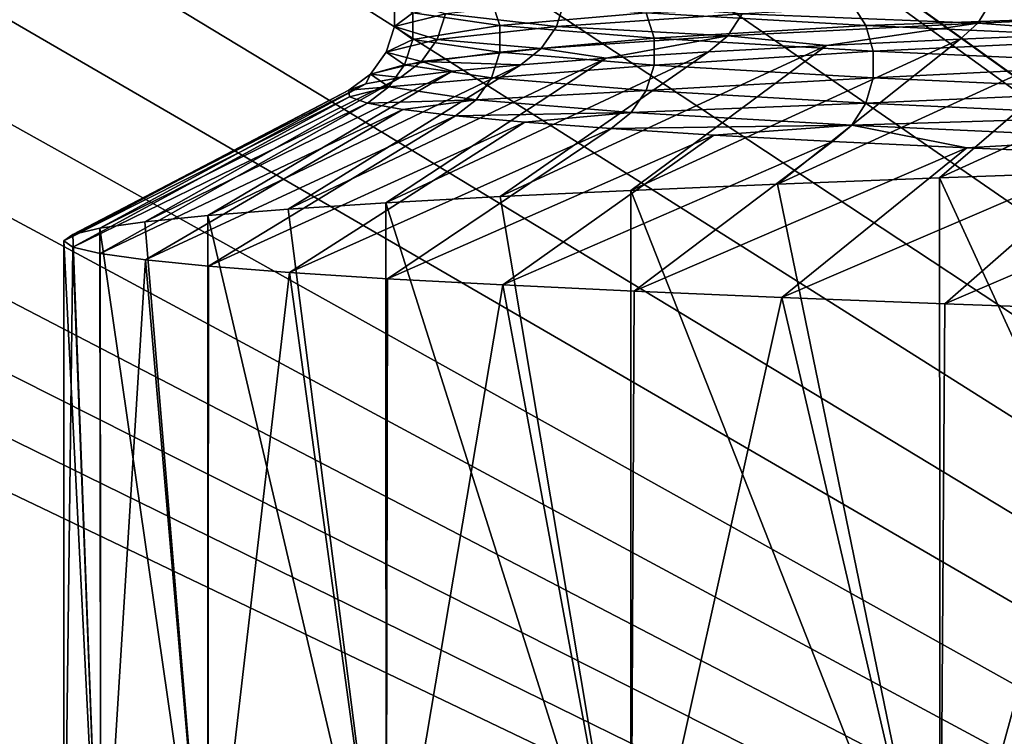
# Model space of a CAD drawing. Header units: metres. Extents: x -205 to 205, y -104 to 104.
# Tile 639 of 656: x -13.33 to -10.49, y -69.27 to -67.2. Entities that reach past the tile are written whole.
import ezdxf

# ---------------------------------------------------------------- set-up
doc = ezdxf.new("R2010")
doc.units = ezdxf.units.M
doc.layers.add('solid_01_2-CONSUMER_EHM_BOX_SW0001', color=7, linetype='CONTINUOUS')

msp = doc.modelspace()

# ---------------------------------------------------------------- linework, layer by layer
at = {"layer": 'solid_01_2-CONSUMER_EHM_BOX_SW0001'}
for points in [[(-200.010849, -74.958488), (-200.010773, 75.041512), (-0.010778, 75.04142)], [(-0.010849, -74.95858), (-200.010849, -74.958488), (-0.010778, 75.04142)], [(-18.22703, -48.090942, 1.5), (-5.630291, -67.95858, 1.5), (-5.630288, -62.958576, 1.5)], [(-18.22703, -48.090942, 1.5), (-17.911137, -55.43634, 1.5), (-5.630291, -67.95858, 1.5)], [(-17.911137, -55.43634, 1.5), (-17.891396, -55.958572, 1.5), (-5.630291, -67.95858, 1.5)], [(-17.891396, -55.958572, 1.5), (-17.911461, -56.484039, 1.5), (-4.227978, -71.672737, 1.5)], [(-17.891396, -55.958572, 1.5), (-5.628419, -68.087067, 1.5), (-5.630291, -67.95858, 1.5)], [(-17.891396, -55.958572, 1.5), (-5.623807, -68.214882, 1.5), (-5.628419, -68.087067, 1.5)], [(-17.891396, -55.958572, 1.5), (-5.616457, -68.342003, 1.5), (-5.623807, -68.214882, 1.5)], [(-17.891396, -55.958572, 1.5), (-5.606367, -68.468452, 1.5), (-5.616457, -68.342003, 1.5)], [(-17.891396, -55.958572, 1.5), (-5.593538, -68.594208, 1.5), (-5.606367, -68.468452, 1.5)], [(-17.891396, -55.958572, 1.5), (-5.577969, -68.719284, 1.5), (-5.593538, -68.594208, 1.5)], [(-17.891396, -55.958572, 1.5), (-5.559661, -68.843681, 1.5), (-5.577969, -68.719284, 1.5)], [(-17.891396, -55.958572, 1.5), (-5.538614, -68.967392, 1.5), (-5.559661, -68.843681, 1.5)], [(-17.891396, -55.958572, 1.5), (-5.514828, -69.090416, 1.5), (-5.538614, -68.967392, 1.5)], [(-17.891396, -55.958572, 1.5), (-5.488285, -69.212814, 1.5), (-5.514828, -69.090416, 1.5)], [(-17.891396, -55.958572, 1.5), (-5.458924, -69.334785, 1.5), (-5.488285, -69.212814, 1.5)], [(-17.891396, -55.958572, 1.5), (-5.426768, -69.456238, 1.5), (-5.458924, -69.334785, 1.5)], [(-17.891396, -55.958572, 1.5), (-5.391854, -69.57708, 1.5), (-5.426768, -69.456238, 1.5)], [(-17.891396, -55.958572, 1.5), (-5.354214, -69.697182, 1.5), (-5.391854, -69.57708, 1.5)], [(-17.891396, -55.958572, 1.5), (-5.313886, -69.816452, 1.5), (-5.354214, -69.697182, 1.5)], [(-17.891396, -55.958572, 1.5), (-5.270903, -69.934761, 1.5), (-5.313886, -69.816452, 1.5)], [(-17.891396, -55.958572, 1.5), (-5.225301, -70.052017, 1.5), (-5.270903, -69.934761, 1.5)], [(-17.891396, -55.958572, 1.5), (-5.177114, -70.168091, 1.5), (-5.225301, -70.052017, 1.5)], [(-17.891396, -55.958572, 1.5), (-5.126377, -70.282898, 1.5), (-5.177114, -70.168091, 1.5)], [(-17.891396, -55.958572, 1.5), (-5.073048, -70.396767, 1.5), (-5.126377, -70.282898, 1.5)], [(-17.891396, -55.958572, 1.5), (-5.017091, -70.509857, 1.5), (-5.073048, -70.396767, 1.5)], [(-17.891396, -55.958572, 1.5), (-4.958504, -70.622047, 1.5), (-5.017091, -70.509857, 1.5)], [(-17.891396, -55.958572, 1.5), (-4.897288, -70.7332, 1.5), (-4.958504, -70.622047, 1.5)], [(-17.891396, -55.958572, 1.5), (-4.833442, -70.843193, 1.5), (-4.897288, -70.7332, 1.5)], [(-17.891396, -55.958572, 1.5), (-4.766966, -70.951912, 1.5), (-4.833442, -70.843193, 1.5)], [(-17.891396, -55.958572, 1.5), (-4.69786, -71.059227, 1.5), (-4.766966, -70.951912, 1.5)], [(-17.891396, -55.958572, 1.5), (-4.626123, -71.165016, 1.5), (-4.69786, -71.059227, 1.5)], [(-17.891396, -55.958572, 1.5), (-4.551755, -71.26915, 1.5), (-4.626123, -71.165016, 1.5)], [(-17.891396, -55.958572, 1.5), (-4.474756, -71.37175, 1.5), (-4.551755, -71.26915, 1.5)], [(-17.891396, -55.958572, 1.5), (-4.395126, -71.473305, 1.5), (-4.474756, -71.37175, 1.5)], [(-17.891396, -55.958572, 1.5), (-4.312868, -71.573692, 1.5), (-4.395126, -71.473305, 1.5)], [(-17.891396, -55.958572, 1.5), (-4.227978, -71.672737, 1.5), (-4.312868, -71.573692, 1.5)], [(-17.911461, -56.484039, 1.5), (-17.968445, -57.00082, 1.5), (-4.140458, -71.770256, 1.5)], [(-17.911461, -56.484039, 1.5), (-4.140458, -71.770256, 1.5), (-4.227978, -71.672737, 1.5)], [(-17.968445, -57.00082, 1.5), (-18.062349, -57.508919, 1.5), (-4.140458, -71.770256, 1.5)], [(-18.062349, -57.508919, 1.5), (-18.193842, -58.010399, 1.5), (-4.050307, -71.866081, 1.5)], [(-18.062349, -57.508919, 1.5), (-4.050307, -71.866081, 1.5), (-4.140458, -71.770256, 1.5)], [(-18.193842, -58.010399, 1.5), (-18.362253, -58.503197, 1.5), (-3.957524, -71.960037, 1.5)], [(-18.193842, -58.010399, 1.5), (-3.957524, -71.960037, 1.5), (-4.050307, -71.866081, 1.5)], [(-18.362253, -58.503197, 1.5), (-18.565573, -58.981098, 1.5), (-3.86211, -72.051941, 1.5)], [(-18.362253, -58.503197, 1.5), (-3.86211, -72.051941, 1.5), (-3.957524, -71.960037, 1.5)], [(-18.565573, -58.981098, 1.5), (-18.804636, -59.444927, 1.5), (-3.778231, -72.128967, 1.5)], [(-18.565573, -58.981098, 1.5), (-3.778231, -72.128967, 1.5), (-3.86211, -72.051941, 1.5)], [(-18.804636, -59.444927, 1.5), (-19.078606, -59.893864, 1.5), (-3.692419, -72.204247, 1.5)], [(-18.804636, -59.444927, 1.5), (-3.692419, -72.204247, 1.5), (-3.778231, -72.128967, 1.5)], [(-19.078606, -59.893864, 1.5), (-19.382944, -60.319199, 1.5), (-3.514265, -72.351166, 1.5)], [(-19.078606, -59.893864, 1.5), (-3.60447, -72.278191, 1.5), (-3.692419, -72.204247, 1.5)], [(-19.078606, -59.893864, 1.5), (-3.514265, -72.351166, 1.5), (-3.60447, -72.278191, 1.5)], [(-19.382944, -60.319199, 1.5), (-19.718016, -60.719967, 1.5), (-3.421923, -72.422989, 1.5)], [(-19.382944, -60.319199, 1.5), (-3.421923, -72.422989, 1.5), (-3.514265, -72.351166, 1.5)], [(-19.718016, -60.719967, 1.5), (-20.083458, -61.097137, 1.5), (-0.010849, -74.95858, 1.5)], [(-19.718016, -60.719967, 1.5), (-0.010849, -74.95858, 1.5), (-3.327567, -72.493484, 1.5)], [(-19.718016, -60.719967, 1.5), (-3.327567, -72.493484, 1.5), (-3.421923, -72.422989, 1.5)], [(-20.083458, -61.097137, 1.5), (-20.473637, -61.444942, 1.5), (-0.010849, -74.95858, 1.5)], [(-20.473637, -61.444942, 1.5), (-20.889027, -61.763126, 1.5), (-0.010849, -74.95858, 1.5)], [(-20.889027, -61.763126, 1.5), (-21.329157, -62.051952, 1.5), (-0.010849, -74.95858, 1.5)], [(-21.329157, -62.051952, 1.5), (-21.786985, -62.306408, 1.5), (-0.010849, -74.95858, 1.5)], [(-21.786985, -62.306408, 1.5), (-22.262926, -62.525806, 1.5), (-0.010849, -74.95858, 1.5)], [(-22.262926, -62.525806, 1.5), (-22.756565, -62.710842, 1.5), (-0.010849, -74.95858, 1.5)], [(-22.756565, -62.710842, 1.5), (-23.259628, -62.858597, 1.5), (-0.010849, -74.95858, 1.5)], [(-23.259628, -62.858597, 1.5), (-23.772503, -62.968483, 1.5), (-0.010849, -74.95858, 1.5)], [(-23.772503, -62.968483, 1.5), (-24.294804, -63.041092, 1.5), (-0.010849, -74.95858, 1.5)], [(-24.294804, -63.041092, 1.5), (-24.81708, -63.075283, 1.5), (-0.010849, -74.95858, 1.5)], [(-24.81708, -63.075283, 1.5), (-25.141399, -66.458572, 1.5), (-0.010849, -74.95858, 1.5)], [(-25.141399, -66.458572, 1.5), (-25.199087, -67.260849, 1.5), (-0.010849, -74.95858, 1.5)], [(-12.247571, -67.147293, 24.869993), (-12.19516, -67.184105, 23.310013), (-12.247635, -67.22419, 24.869995)], [(-12.247571, -67.147293, 24.869993), (-12.247635, -67.22419, 24.869995), (-12.100909, -67.187386, 26.42407)], [(-11.96847, -67.147369, 21.763807), (-11.944709, -67.220909, 21.769239), (-12.19516, -67.184105, 23.310013)], [(-11.758465, -67.150574, 27.947002), (-12.100909, -67.187386, 26.42407), (-11.781964, -67.224091, 27.953892)], [(-11.96847, -67.147369, 21.763807), (-11.523865, -67.184174, 20.264303), (-11.944709, -67.220909, 21.769239)], [(-11.758465, -67.150574, 27.947002), (-11.781964, -67.224091, 27.953892), (-11.247053, -67.187279, 29.42358)], [(-10.931614, -67.157532, 18.812977), (-10.891565, -67.220985, 18.833811), (-11.523865, -67.184174, 20.264303)], [(-10.529758, -67.150467, 30.813543), (-11.247053, -67.187279, 29.42358), (-10.568558, -67.213852, 30.836807)], [(-10.931614, -67.157532, 18.812977), (-10.119925, -67.194344, 17.469242), (-10.891565, -67.220985, 18.833811)], [(-10.529758, -67.150467, 30.813543), (-10.568558, -67.213852, 30.836807), (-9.677464, -67.177048, 32.129158)], [(-12.19516, -67.184105, 23.310013), (-12.195223, -67.261002, 23.310005), (-12.247635, -67.22419, 24.869995)], [(-12.100909, -67.187386, 26.42407), (-12.247635, -67.22419, 24.869995), (-12.125093, -67.260895, 26.427916)], [(-12.19516, -67.184105, 23.310013), (-11.944709, -67.220909, 21.769239), (-12.195223, -67.261002, 23.310005)], [(-12.100909, -67.187386, 26.42407), (-12.125093, -67.260895, 26.427916), (-11.781964, -67.224091, 27.953892)], [(-11.523865, -67.184174, 20.264303), (-11.500986, -67.257721, 20.272713), (-11.944709, -67.220909, 21.769239)], [(-11.247053, -67.187279, 29.42358), (-11.781964, -67.224091, 27.953892), (-11.288494, -67.250664, 29.441721)], [(-11.523865, -67.184174, 20.264303), (-10.891565, -67.220985, 18.833811), (-11.500986, -67.257721, 20.272713)], [(-11.247053, -67.187279, 29.42358), (-11.288494, -67.250664, 29.441721), (-10.568558, -67.213852, 30.836807)], [(-9.677464, -67.177048, 32.129158), (-10.568558, -67.213852, 30.836807), (-10.192781, -67.241684, 31.534773)], [(-11.944709, -67.220909, 21.769239), (-11.944771, -67.297813, 21.769226), (-12.195223, -67.261002, 23.310005)], [(-11.944709, -67.220909, 21.769239), (-11.500986, -67.257721, 20.272713), (-11.944771, -67.297813, 21.769226)], [(-10.891565, -67.220985, 18.833811), (-10.869942, -67.294533, 18.84506), (-11.500986, -67.257721, 20.272713)], [(-10.568558, -67.213852, 30.836807), (-11.288494, -67.250664, 29.441721), (-11.004631, -67.278519, 30.180748)], [(-10.568558, -67.213852, 30.836807), (-11.004631, -67.278519, 30.180748), (-10.620205, -67.260101, 30.870737)], [(-10.119925, -67.194344, 17.469242), (-10.08285, -67.257797, 17.494999), (-10.891565, -67.220985, 18.833811)], [(-10.891565, -67.220985, 18.833811), (-10.08285, -67.257797, 17.494999), (-10.869942, -67.294533, 18.84506)], [(-10.568558, -67.213852, 30.836807), (-10.620205, -67.260101, 30.870737), (-10.192781, -67.241684, 31.534773)], [(-12.247635, -67.22419, 24.869995), (-12.272111, -67.297707, 24.870735), (-12.125093, -67.260895, 26.427916)], [(-12.247635, -67.22419, 24.869995), (-12.195223, -67.261002, 23.310005), (-12.272111, -67.297707, 24.870735)], [(-11.781964, -67.224091, 27.953892), (-12.125093, -67.260895, 26.427916), (-11.825377, -67.287476, 27.966618)], [(-11.781964, -67.224091, 27.953892), (-11.825377, -67.287476, 27.966618), (-11.288494, -67.250664, 29.441721)], [(-10.192781, -67.241684, 31.534773), (-11.145267, -67.677444, 31.572819), (-10.679177, -67.659264, 32.258663)], [(-10.192781, -67.241684, 31.534773), (-10.620205, -67.260101, 30.870737), (-11.145267, -67.677444, 31.572819)], [(-9.723928, -67.223274, 32.169949), (-10.679177, -67.659264, 32.258663), (-10.17093, -67.641075, 32.913902)], [(-9.723928, -67.223274, 32.169949), (-10.192781, -67.241684, 31.534773), (-10.679177, -67.659264, 32.258663)], [(-25.199087, -67.260849, 1.5), (-25.369234, -68.040382, 1.5), (-0.010849, -74.95858, 1.5)], [(-12.125093, -67.260895, 26.427916), (-12.272111, -67.297707, 24.870735), (-12.16977, -67.32428, 26.43502)], [(-12.195223, -67.261002, 23.310005), (-12.219595, -67.334518, 23.307627), (-12.272111, -67.297707, 24.870735)], [(-12.195223, -67.261002, 23.310005), (-11.944771, -67.297813, 21.769226), (-12.219595, -67.334518, 23.307627)], [(-12.125093, -67.260895, 26.427916), (-12.16977, -67.32428, 26.43502), (-11.825377, -67.287476, 27.966618)], [(-11.500986, -67.257721, 20.272713), (-11.501046, -67.334625, 20.272692), (-11.944771, -67.297813, 21.769226)], [(-11.288494, -67.250664, 29.441721), (-11.825377, -67.287476, 27.966618), (-11.638305, -67.315353, 28.734615)], [(-11.288494, -67.250664, 29.441721), (-11.638305, -67.315353, 28.734615), (-11.344502, -67.296936, 29.467745)], [(-10.620205, -67.260101, 30.870737), (-11.567369, -67.69561, 30.859072), (-11.145267, -67.677444, 31.572819)], [(-10.620205, -67.260101, 30.870737), (-11.004631, -67.278519, 30.180748), (-11.567369, -67.69561, 30.859072)], [(-11.500986, -67.257721, 20.272713), (-10.869942, -67.294533, 18.84506), (-11.501046, -67.334625, 20.272692)], [(-11.288494, -67.250664, 29.441721), (-11.344502, -67.296936, 29.467745), (-11.004631, -67.278519, 30.180748)], [(-10.08285, -67.257797, 17.494999), (-10.062833, -67.331345, 17.508907), (-10.869942, -67.294533, 18.84506)], [(-12.272111, -67.297707, 24.870735), (-12.317329, -67.361092, 24.872101), (-12.16977, -67.32428, 26.43502)], [(-12.272111, -67.297707, 24.870735), (-12.219595, -67.334518, 23.307627), (-12.317329, -67.361092, 24.872101)], [(-11.344502, -67.296936, 29.467745), (-12.273123, -67.731857, 29.359259), (-11.943816, -67.713753, 30.120241)], [(-11.344502, -67.296936, 29.467745), (-11.638305, -67.315353, 28.734615), (-12.273123, -67.731857, 29.359259)], [(-11.944771, -67.297813, 21.769226), (-11.968642, -67.371323, 21.763767), (-12.219595, -67.334518, 23.307627)], [(-11.825377, -67.287476, 27.966618), (-12.16977, -67.32428, 26.43502), (-11.884578, -67.333771, 27.984158)], [(-11.944771, -67.297813, 21.769226), (-11.501046, -67.334625, 20.272692), (-11.968642, -67.371323, 21.763767)], [(-11.004631, -67.278519, 30.180748), (-11.943816, -67.713753, 30.120241), (-11.567369, -67.69561, 30.859072)], [(-11.004631, -67.278519, 30.180748), (-11.344502, -67.296936, 29.467745), (-11.943816, -67.713753, 30.120241)], [(-11.825377, -67.287476, 27.966618), (-11.884578, -67.333771, 27.984158), (-11.638305, -67.315353, 28.734615)], [(-10.869942, -67.294533, 18.84506), (-10.869999, -67.371437, 18.845032), (-11.501046, -67.334625, 20.272692)], [(-10.869942, -67.294533, 18.84506), (-10.062833, -67.331345, 17.508907), (-10.869999, -67.371437, 18.845032)], [(-11.884578, -67.333771, 27.984158), (-12.785346, -67.768059, 27.782824), (-12.554, -67.749954, 28.579102)], [(-11.884578, -67.333771, 27.984158), (-12.082279, -67.352196, 27.219444), (-12.785346, -67.768059, 27.782824)], [(-11.638305, -67.315353, 28.734615), (-12.554, -67.749954, 28.579102), (-12.273123, -67.731857, 29.359259)], [(-11.638305, -67.315353, 28.734615), (-11.884578, -67.333771, 27.984158), (-12.554, -67.749954, 28.579102)], [(-12.16977, -67.32428, 26.43502), (-12.317329, -67.361092, 24.872101), (-12.230902, -67.370613, 26.443741)], [(-12.16977, -67.32428, 26.43502), (-12.230902, -67.370613, 26.443741), (-12.082279, -67.352196, 27.219444)], [(-12.16977, -67.32428, 26.43502), (-12.082279, -67.352196, 27.219444), (-11.884578, -67.333771, 27.984158)], [(-10.062833, -67.331345, 17.508907), (-10.062885, -67.408241, 17.508871), (-10.869999, -67.371437, 18.845032)], [(-12.082279, -67.352196, 27.219444), (-12.966247, -67.786171, 26.973555), (-12.785346, -67.768059, 27.782824)], [(-12.082279, -67.352196, 27.219444), (-12.230902, -67.370613, 26.443741), (-12.966247, -67.786171, 26.973555)], [(-12.317329, -67.361092, 24.872101), (-12.264621, -67.397903, 23.303234), (-12.379102, -67.40744, 24.872143)], [(-12.317329, -67.361092, 24.872101), (-12.379102, -67.40744, 24.872143), (-12.329991, -67.389023, 25.660261)], [(-12.317329, -67.361092, 24.872101), (-12.329991, -67.389023, 25.660261), (-12.230902, -67.370613, 26.443741)], [(-12.219595, -67.334518, 23.307627), (-12.264621, -67.397903, 23.303234), (-12.317329, -67.361092, 24.872101)], [(-12.219595, -67.334518, 23.307627), (-11.968642, -67.371323, 21.763767), (-12.264621, -67.397903, 23.303234)], [(-11.501046, -67.334625, 20.272692), (-11.524031, -67.408134, 20.264242), (-11.968642, -67.371323, 21.763767)], [(-11.501046, -67.334625, 20.272692), (-10.869999, -67.371437, 18.845032), (-11.524031, -67.408134, 20.264242)], [(-12.329991, -67.389023, 25.660261), (-13.174027, -67.822395, 25.328897), (-13.09598, -67.804283, 26.154503)], [(-12.329991, -67.389023, 25.660261), (-12.379102, -67.40744, 24.872143), (-13.174027, -67.822395, 25.328897)], [(-12.230902, -67.370613, 26.443741), (-13.09598, -67.804283, 26.154503), (-12.966247, -67.786171, 26.973555)], [(-12.230902, -67.370613, 26.443741), (-12.329991, -67.389023, 25.660261), (-13.09598, -67.804283, 26.154503)], [(-11.968642, -67.371323, 21.763767), (-12.012743, -67.434715, 21.753685), (-12.264621, -67.397903, 23.303234)], [(-11.968642, -67.371323, 21.763767), (-11.524031, -67.408134, 20.264242), (-12.012743, -67.434715, 21.753685)], [(-10.869999, -67.371437, 18.845032), (-10.891722, -67.444946, 18.833731), (-11.524031, -67.408134, 20.264242)], [(-10.869999, -67.371437, 18.845032), (-10.062885, -67.408241, 17.508871), (-10.891722, -67.444946, 18.833731)], [(-12.379102, -67.40744, 24.872143), (-13.200078, -67.840515, 24.5), (-13.174027, -67.822395, 25.328897)], [(-12.379102, -67.40744, 24.872143), (-12.377776, -67.42585, 24.082645), (-13.200078, -67.840515, 24.5)], [(-12.264621, -67.397903, 23.303234), (-12.377776, -67.42585, 24.082645), (-12.379102, -67.40744, 24.872143)], [(-12.264621, -67.397903, 23.303234), (-12.325856, -67.44426, 23.295029), (-12.377776, -67.42585, 24.082645)], [(-12.264621, -67.397903, 23.303234), (-12.012743, -67.434715, 21.753685), (-12.325856, -67.44426, 23.295029)], [(-11.524031, -67.408134, 20.264242), (-11.566493, -67.471519, 20.248634), (-12.012743, -67.434715, 21.753685)], [(-11.524031, -67.408134, 20.264242), (-10.891722, -67.444946, 18.833731), (-11.566493, -67.471519, 20.248634)], [(-10.062885, -67.408241, 17.508871), (-10.082996, -67.481758, 17.494898), (-10.891722, -67.444946, 18.833731)], [(-12.377776, -67.42585, 24.082645), (-13.17387, -67.858788, 23.668613), (-13.200078, -67.840515, 24.5)], [(-12.377776, -67.42585, 24.082645), (-12.325856, -67.44426, 23.295029), (-13.17387, -67.858788, 23.668613)], [(-12.325856, -67.44426, 23.295029), (-13.095354, -67.877045, 22.840555), (-13.17387, -67.858788, 23.668613)], [(-12.325856, -67.44426, 23.295029), (-12.223895, -67.462662, 22.512524), (-13.095354, -67.877045, 22.840555)], [(-12.012743, -67.434715, 21.753685), (-12.223895, -67.462662, 22.512524), (-12.325856, -67.44426, 23.295029)], [(-12.012743, -67.434715, 21.753685), (-12.072553, -67.481056, 21.73826), (-12.223895, -67.462662, 22.512524)], [(-12.012743, -67.434715, 21.753685), (-11.566493, -67.471519, 20.248634), (-12.072553, -67.481056, 21.73826)], [(-10.891722, -67.444946, 18.833731), (-10.931854, -67.508331, 18.812851), (-11.566493, -67.471519, 20.248634)], [(-10.891722, -67.444946, 18.833731), (-10.082996, -67.481758, 17.494898), (-10.931854, -67.508331, 18.812851)], [(-12.223895, -67.462662, 22.512524), (-12.964846, -67.895287, 22.01911), (-13.095354, -67.877045, 22.840555)], [(-12.223895, -67.462662, 22.512524), (-12.072553, -67.481056, 21.73826), (-12.964846, -67.895287, 22.01911)], [(-11.566493, -67.471519, 20.248634), (-11.872459, -67.499451, 20.975309), (-12.072553, -67.481056, 21.73826)], [(-11.566493, -67.471519, 20.248634), (-11.624228, -67.517838, 20.226738), (-11.872459, -67.499451, 20.975309)], [(-11.566493, -67.471519, 20.248634), (-10.931854, -67.508331, 18.812851), (-11.624228, -67.517838, 20.226738)], [(-12.072553, -67.481056, 21.73826), (-12.782868, -67.913513, 21.207542), (-12.964846, -67.895287, 22.01911)], [(-12.072553, -67.481056, 21.73826), (-11.872459, -67.499451, 20.975309), (-12.782868, -67.913513, 21.207542)], [(-11.872459, -67.499451, 20.975309), (-12.550159, -67.931725, 20.409096), (-12.782868, -67.913513, 21.207542)], [(-11.872459, -67.499451, 20.975309), (-11.624228, -67.517838, 20.226738), (-12.550159, -67.931725, 20.409096)], [(-10.082996, -67.481758, 17.494898), (-10.120149, -67.545143, 17.469088), (-10.931854, -67.508331, 18.812851)], [(-11.624228, -67.517838, 20.226738), (-12.26764, -67.949921, 19.626917), (-12.550159, -67.931725, 20.409096)], [(-11.624228, -67.517838, 20.226738), (-11.328588, -67.536232, 19.495657), (-12.26764, -67.949921, 19.626917)], [(-10.931854, -67.508331, 18.812851), (-11.328588, -67.536232, 19.495657), (-11.624228, -67.517838, 20.226738)], [(-10.931854, -67.508331, 18.812851), (-10.98696, -67.554619, 18.784994), (-11.328588, -67.536232, 19.495657)], [(-10.931854, -67.508331, 18.812851), (-10.600929, -67.573006, 18.097412), (-10.98696, -67.554619, 18.784994)], [(-10.931854, -67.508331, 18.812851), (-10.120149, -67.545143, 17.469088), (-10.600929, -67.573006, 18.097412)], [(-11.328588, -67.536232, 19.495657), (-11.93642, -67.968109, 18.864065), (-12.26764, -67.949921, 19.626917)], [(-11.328588, -67.536232, 19.495657), (-10.98696, -67.554619, 18.784994), (-11.93642, -67.968109, 18.864065)], [(-10.98696, -67.554619, 18.784994), (-11.557788, -67.986282, 18.123531), (-11.93642, -67.968109, 18.864065)], [(-10.98696, -67.554619, 18.784994), (-10.600929, -67.573006, 18.097412), (-11.557788, -67.986282, 18.123531)], [(-10.120149, -67.545143, 17.469088), (-10.172049, -67.5914, 17.435577), (-10.600929, -67.573006, 18.097412)], [(-10.600929, -67.573006, 18.097412), (-11.133232, -68.004425, 17.408253), (-11.557788, -67.986282, 18.123531)], [(-10.600929, -67.573006, 18.097412), (-10.172049, -67.5914, 17.435577), (-11.133232, -68.004425, 17.408253)], [(-10.172049, -67.5914, 17.435577), (-10.664451, -68.022568, 16.721107), (-11.133232, -68.004425, 17.408253)], [(-10.172049, -67.5914, 17.435577), (-9.701899, -67.609795, 16.802246), (-10.664451, -68.022568, 16.721107)], [(-9.701899, -67.609795, 16.802246), (-10.15333, -68.040718, 16.064865), (-10.664451, -68.022568, 16.721107)], [(-10.17093, -67.641075, 32.913902), (-10.679177, -67.659264, 32.258663), (-9.624088, -69.958565, 33.534016)], [(-10.679177, -67.659264, 32.258663), (-11.145267, -67.677444, 31.572819), (-10.677515, -69.958557, 32.259312)], [(-10.679177, -67.659264, 32.258663), (-10.677515, -69.958557, 32.259312), (-9.624088, -69.958565, 33.534016)], [(-11.567369, -67.69561, 30.859072), (-11.943816, -67.713753, 30.120241), (-11.568217, -69.958557, 30.85734)], [(-11.567369, -67.69561, 30.859072), (-11.568217, -69.958557, 30.85734), (-10.677515, -69.958557, 32.259312)], [(-11.145267, -67.677444, 31.572819), (-11.567369, -67.69561, 30.859072), (-10.677515, -69.958557, 32.259312)], [(-11.943816, -67.713753, 30.120241), (-12.273123, -67.731857, 29.359259), (-11.568217, -69.958557, 30.85734)], [(-12.554, -67.749954, 28.579102), (-12.785346, -67.768059, 27.782824), (-12.271848, -69.958557, 29.359745)], [(-12.273123, -67.731857, 29.359259), (-12.554, -67.749954, 28.579102), (-12.271848, -69.958557, 29.359745)], [(-12.273123, -67.731857, 29.359259), (-12.271848, -69.958557, 29.359745), (-11.568217, -69.958557, 30.85734)], [(-12.966247, -67.786171, 26.973555), (-13.09598, -67.804283, 26.154503), (-12.785595, -69.958557, 27.781767)], [(-12.785346, -67.768059, 27.782824), (-12.966247, -67.786171, 26.973555), (-12.785595, -69.958557, 27.781767)], [(-12.785346, -67.768059, 27.782824), (-12.785595, -69.958557, 27.781767), (-12.271848, -69.958557, 29.359745)], [(-13.09598, -67.804283, 26.154503), (-13.174027, -67.822395, 25.328897), (-13.093552, -69.958557, 26.165684)], [(-13.09598, -67.804283, 26.154503), (-13.093552, -69.958557, 26.165684), (-12.785595, -69.958557, 27.781767)], [(-13.200078, -67.840515, 24.5), (-13.20008, -69.958557, 24.5), (-13.093552, -69.958557, 26.165684)], [(-13.17387, -67.858788, 23.668613), (-13.20008, -69.958557, 24.5), (-13.200078, -67.840515, 24.5)], [(-13.174027, -67.822395, 25.328897), (-13.200078, -67.840515, 24.5), (-13.093552, -69.958557, 26.165684)], [(-13.17387, -67.858788, 23.668613), (-13.093551, -69.958557, 22.834311), (-13.20008, -69.958557, 24.5)], [(-13.17387, -67.858788, 23.668613), (-13.095354, -67.877045, 22.840555), (-13.093551, -69.958557, 22.834311)], [(-13.095354, -67.877045, 22.840555), (-12.964846, -67.895287, 22.01911), (-13.093551, -69.958557, 22.834311)], [(-12.964846, -67.895287, 22.01911), (-12.785592, -69.958557, 21.218222), (-13.093551, -69.958557, 22.834311)], [(-12.964846, -67.895287, 22.01911), (-12.782868, -67.913513, 21.207542), (-12.785592, -69.958557, 21.218222)], [(-12.782868, -67.913513, 21.207542), (-12.550159, -67.931725, 20.409096), (-12.785592, -69.958557, 21.218222)], [(-12.550159, -67.931725, 20.409096), (-12.271842, -69.958557, 19.64024), (-12.785592, -69.958557, 21.218222)], [(-12.550159, -67.931725, 20.409096), (-12.26764, -67.949921, 19.626917), (-12.271842, -69.958557, 19.64024)], [(-12.26764, -67.949921, 19.626917), (-11.93642, -67.968109, 18.864065), (-12.271842, -69.958557, 19.64024)], [(-11.93642, -67.968109, 18.864065), (-11.568208, -69.958557, 18.142643), (-12.271842, -69.958557, 19.64024)], [(-11.93642, -67.968109, 18.864065), (-11.557788, -67.986282, 18.123531), (-11.568208, -69.958557, 18.142643)], [(-11.557788, -67.986282, 18.123531), (-11.133232, -68.004425, 17.408253), (-11.568208, -69.958557, 18.142643)], [(-11.133232, -68.004425, 17.408253), (-10.677498, -69.958557, 16.740665), (-11.568208, -69.958557, 18.142643)], [(-11.133232, -68.004425, 17.408253), (-10.664451, -68.022568, 16.721107), (-10.677498, -69.958557, 16.740665)], [(-25.369234, -68.040382, 1.5), (-25.650854, -68.794502, 1.5), (-0.010849, -74.95858, 1.5)], [(-10.664451, -68.022568, 16.721107), (-10.15333, -68.040718, 16.064865), (-10.677498, -69.958557, 16.740665)], [(-10.15333, -68.040718, 16.064865), (-9.624067, -69.958565, 15.465963), (-10.677498, -69.958557, 16.740665)], [(-25.650854, -68.794502, 1.5), (-26.036005, -69.49942, 1.5), (-0.010849, -74.95858, 1.5)]]:
    msp.add_3dface(points, dxfattribs=at)

doc.saveas('drawing.dxf')
